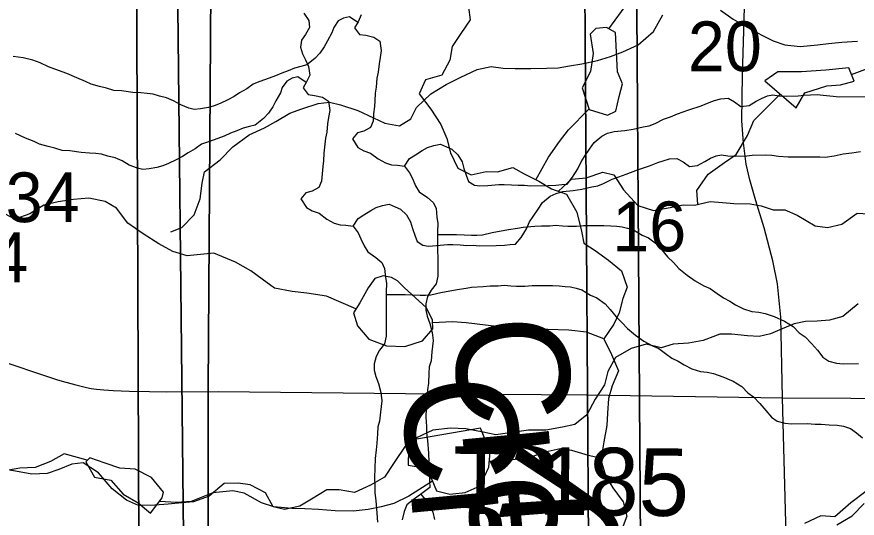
# Model space of a CAD drawing. Extents: x -21.1 to 50.3, y 0 to 22.1.
# Drawn here: x 6.362 to 7.069, y 19.238 to 19.66 of the extents above; entities that cross this region are included whole.
import ezdxf

# ---------------------------------------------------------------- set-up
doc = ezdxf.new("R2010")
doc.units = 0
for name, color, linetype in [('GM_X_County_Road', 7, 'Continuous'), ('GM_X_Minor_Lake', 7, 'Continuous'), ('GM_X_Minor_River', 7, 'Continuous'), ('GM_X_Minor_River_Text', 7, 'Continuous'), ('GM_X_Section', 7, 'Continuous'), ('GM_X_Section_Text', 7, 'Continuous'), ('GM_X_State_Route', 7, 'Continuous'), ('GM_X_Township_Road', 7, 'Continuous'), ('GM_X_Township_Road_Text', 7, 'Continuous'), ('SH_Cut_Line', 7, 'Continuous')]:
    doc.layers.add(name, color=color, linetype=linetype)

msp = doc.modelspace()

# ---------------------------------------------------------------- linework, layer by layer
at = {"layer": 'GM_X_County_Road'}
msp.add_lwpolyline([(7.01028, 19.17153), (7.00585, 19.33943), (7.0044, 19.40735), (7.00164, 19.4352), (6.99787, 19.45452), (6.99047, 19.48237), (6.98344, 19.50495), (6.9783, 19.52277), (6.97529, 19.53582), (6.97316, 19.55376), (6.9718, 19.57244), (6.97215, 19.61109), (6.97378, 19.65739), (6.97491, 19.70431), (6.97341, 19.74245), (6.96907, 19.77984), (6.96764, 19.79878), (6.96713, 19.84645), (6.96801, 19.99236), (6.96851, 20.12523), (6.96902, 20.18984)], dxfattribs=at)
at = {"layer": 'GM_X_Minor_Lake'}
for points in [[(6.86534, 19.64674), (6.85771, 19.65085), (6.84899, 19.65001), (6.8441, 19.6454), (6.84652, 19.62908), (6.84438, 19.61387), (6.8373, 19.60012), (6.84315, 19.58194), (6.85875, 19.57714), (6.86555, 19.58063), (6.86848, 19.59282), (6.87142, 19.60348), (6.86715, 19.6137)], [(6.86715, 19.6137), (6.86534, 19.64674)], [(7.01732, 19.5832), (7.0248, 19.59581), (7.04334, 19.60168), (7.05472, 19.60255), (7.06607, 19.6057), (7.0618, 19.61706), (7.04246, 19.61497), (7.02198, 19.61364), (7.00187, 19.61345), (6.99093, 19.60613)], [(6.99093, 19.60613), (7.01732, 19.5832)], [(6.66304, 19.43964), (6.65742, 19.43199), (6.65032, 19.41938), (6.64508, 19.41097), (6.64821, 19.39998), (6.6578, 19.38867), (6.67265, 19.38312), (6.68822, 19.3825), (6.70297, 19.3872), (6.71161, 19.39754), (6.71155, 19.40476), (6.70652, 19.41497)], [(6.70652, 19.41497), (6.68755, 19.43221), (6.68202, 19.43775), (6.6769, 19.44052), (6.66988, 19.44202), (6.66304, 19.43964)], [(6.695, 19.30391), (6.69127, 19.29628), (6.69101, 19.2826), (6.70317, 19.28081), (6.71085, 19.27063), (6.71473, 19.26116), (6.72614, 19.25823), (6.73903, 19.25987), (6.7515, 19.26531), (6.75895, 19.28096), (6.75998, 19.29389), (6.75183, 19.31395)], [(6.75183, 19.31395), (6.695, 19.30391)], [(6.42321, 19.2889), (6.41973, 19.28547), (6.42709, 19.27262), (6.4408, 19.27011), (6.45118, 19.25843), (6.46381, 19.25096), (6.47416, 19.24232), (6.48391, 19.25537)], [(6.48391, 19.25537), (6.485, 19.25994), (6.47499, 19.27239), (6.46123, 19.27946), (6.4483, 19.28008), (6.43608, 19.28451), (6.42311, 19.28893)], [(6.48391, 19.25537), (6.485, 19.25994), (6.47499, 19.27239), (6.46123, 19.27946), (6.4483, 19.28008), (6.43608, 19.28451), (6.42321, 19.2889)]]:
    msp.add_lwpolyline(points, dxfattribs=at)
at = {"layer": 'GM_X_Minor_River'}
for points in [[(6.85972, 19.64977), (6.87574, 19.67154), (6.88628, 19.68114), (6.90022, 19.69267), (6.91571, 19.70003), (6.93122, 19.70588), (6.94216, 19.71282), (6.9531, 19.71939), (6.96593, 19.72825), (6.98069, 19.73257), (6.99731, 19.74108), (7.00823, 19.75069), (7.02067, 19.7603), (7.03425, 19.76841), (7.0502, 19.7678), (7.06425, 19.76717), (7.07829, 19.76655)], [(6.60332, 19.6629), (6.60754, 19.65685), (6.60796, 19.65077), (6.60456, 19.64505), (6.60117, 19.6401), (6.60044, 19.63439), (6.60199, 19.6287), (6.60468, 19.62378), (6.607, 19.6181), (6.60818, 19.61088), (6.60555, 19.60517), (6.60253, 19.60021), (6.60675, 19.59454), (6.61208, 19.59381), (6.61894, 19.59233), (6.62391, 19.58894), (6.6251, 19.58097), (6.62399, 19.57526), (6.62325, 19.56994), (6.62253, 19.56272), (6.62142, 19.55777), (6.6207, 19.55017), (6.61997, 19.54523), (6.61962, 19.53877), (6.61927, 19.53383), (6.61854, 19.52775), (6.6182, 19.52166), (6.61594, 19.51633), (6.61025, 19.51326), (6.60493, 19.51171), (6.60077, 19.50675), (6.60538, 19.49956), (6.61034, 19.49655), (6.61606, 19.49468), (6.62256, 19.48978), (6.62867, 19.48639), (6.63363, 19.4849), (6.63858, 19.48455), (6.64467, 19.48382), (6.64889, 19.47815), (6.6512, 19.47322), (6.6539, 19.46716), (6.65697, 19.46223), (6.66385, 19.45733), (6.66883, 19.45318), (6.67114, 19.44826), (6.67194, 19.44066), (6.67273, 19.43573), (6.67239, 19.42813), (6.6726, 19.39128), (6.67111, 19.38482), (6.66695, 19.37947), (6.66394, 19.37414), (6.66245, 19.36805), (6.66248, 19.36273), (6.66365, 19.35742), (6.66597, 19.35136), (6.66791, 19.34377), (6.66871, 19.33694), (6.66762, 19.32743), (6.66691, 19.31983), (6.66541, 19.31488)], [(6.74182, 19.66799), (6.74305, 19.65736), (6.73518, 19.64589), (6.72807, 19.6348), (6.7259, 19.62339), (6.71918, 19.61078), (6.70556, 19.60685), (6.70035, 19.59502), (6.70995, 19.5822), (6.71842, 19.56936), (6.72346, 19.55762), (6.7266, 19.5455), (6.73279, 19.53264), (6.74384, 19.52704), (6.75672, 19.52982), (6.76621, 19.52953), (6.77908, 19.53307), (6.78861, 19.52784), (6.80081, 19.5215), (6.8115, 19.51514), (6.82406, 19.5107), (6.83292, 19.49558), (6.83686, 19.47966), (6.83885, 19.46942), (6.84839, 19.46343), (6.85947, 19.45518), (6.87056, 19.44616), (6.87523, 19.43253), (6.87152, 19.42299), (6.8686, 19.41081), (6.86413, 19.40126), (6.85551, 19.38903), (6.86208, 19.37579), (6.86789, 19.36216), (6.86269, 19.34957), (6.85938, 19.3389), (6.85873, 19.32636), (6.85806, 19.31609), (6.85553, 19.30239), (6.85301, 19.28717), (6.85692, 19.27391), (6.86309, 19.26371)], [(6.95377, 19.66559), (6.96438, 19.65801), (6.97613, 19.65118), (6.98863, 19.64436), (6.99811, 19.6398), (7.00796, 19.63639), (7.02085, 19.63488), (7.03525, 19.6364), (7.04473, 19.63754), (7.05572, 19.63867), (7.06899, 19.63943)], [(6.64852, 19.65517), (6.64158, 19.65983), (6.63664, 19.65866), (6.63208, 19.65635), (6.62831, 19.65101), (6.62681, 19.64645), (6.62304, 19.63959), (6.6204, 19.63463), (6.61663, 19.6293), (6.61247, 19.62471), (6.60565, 19.61936), (6.6007, 19.61819), (6.59538, 19.61664), (6.59007, 19.61433), (6.58475, 19.6124), (6.57943, 19.61009), (6.57107, 19.60701), (6.56537, 19.60508), (6.56044, 19.60315), (6.55513, 19.59932), (6.54906, 19.59587), (6.54451, 19.59281), (6.53919, 19.59012), (6.53274, 19.58704), (6.5278, 19.58512), (6.52286, 19.58357), (6.5164, 19.58239), (6.51107, 19.58198), (6.5065, 19.5831), (6.49963, 19.58572), (6.49352, 19.58911), (6.48779, 19.59173), (6.4817, 19.59322), (6.47636, 19.59471), (6.47141, 19.59544), (6.46608, 19.59579), (6.45922, 19.59613), (6.4497, 19.5976), (6.44322, 19.59795), (6.43712, 19.59981), (6.4314, 19.6013), (6.42416, 19.60316), (6.41958, 19.60541), (6.41233, 19.60841), (6.40394, 19.61216), (6.39669, 19.61478), (6.3883, 19.61778), (6.38143, 19.62116), (6.37533, 19.6234), (6.36694, 19.62526), (6.35856, 19.62635)], [(6.49121, 19.47894), (6.50069, 19.48273), (6.51093, 19.49335), (6.51586, 19.50662), (6.51776, 19.5199), (6.51966, 19.52938), (6.53294, 19.53962), (6.54356, 19.55062), (6.55721, 19.56049), (6.5701, 19.56655), (6.57958, 19.57187), (6.59134, 19.57869), (6.60157, 19.58249), (6.61522, 19.58704), (6.6247, 19.58818), (6.63417, 19.58591), (6.64858, 19.58098), (6.66184, 19.57491), (6.67131, 19.57036), (6.68382, 19.56809), (6.6933, 19.57415), (6.69786, 19.58364), (6.70999, 19.59502), (6.72289, 19.60298), (6.7354, 19.60905), (6.74905, 19.6155), (6.7608, 19.61816), (6.77103, 19.61664), (6.78089, 19.61626), (6.79416, 19.61627), (6.80742, 19.61665), (6.81728, 19.61703), (6.82676, 19.61855), (6.83699, 19.62044), (6.85026, 19.6231), (6.86126, 19.62651), (6.87149, 19.63031), (6.88439, 19.63638), (6.89728, 19.64738), (6.90525, 19.66141)], [(6.65147, 19.6614), (6.64884, 19.65569), (6.64582, 19.65073), (6.65004, 19.64506), (6.65537, 19.64433), (6.66223, 19.64284), (6.6672, 19.63945), (6.66839, 19.63148), (6.66728, 19.62578), (6.66654, 19.62045), (6.66582, 19.61323), (6.66471, 19.60829), (6.66399, 19.60069), (6.66326, 19.59574), (6.66291, 19.58928), (6.66256, 19.58434), (6.66183, 19.57826), (6.66149, 19.57218), (6.65923, 19.56685), (6.65354, 19.56378), (6.64822, 19.56223), (6.64406, 19.55727), (6.64867, 19.55007), (6.65363, 19.54706), (6.65935, 19.5452), (6.66585, 19.54029), (6.67196, 19.53691), (6.67692, 19.53541), (6.68187, 19.53506), (6.68796, 19.53434), (6.69218, 19.52866), (6.69449, 19.52373), (6.69719, 19.51767), (6.70026, 19.51275), (6.70714, 19.50785), (6.71211, 19.5037), (6.71443, 19.49877), (6.71523, 19.49118), (6.71602, 19.48624), (6.71568, 19.47865), (6.71589, 19.4418), (6.7144, 19.43533), (6.71024, 19.42999), (6.70723, 19.42466), (6.70574, 19.41857), (6.70577, 19.41325), (6.70694, 19.40794), (6.70926, 19.40187), (6.7112, 19.39429), (6.712, 19.38745), (6.71091, 19.37795), (6.71019, 19.37035), (6.7087, 19.3654)], [(7.06398, 19.61125), (7.08568, 19.61956)], [(6.60523, 19.60465), (6.59829, 19.60931), (6.59335, 19.60814), (6.5888, 19.60584), (6.58502, 19.6005), (6.58352, 19.59593), (6.57975, 19.58907), (6.57712, 19.58412), (6.57334, 19.57878), (6.56918, 19.5742), (6.56236, 19.56884), (6.55741, 19.56768), (6.55209, 19.56612), (6.54678, 19.56382), (6.54146, 19.56189), (6.53614, 19.55958), (6.52778, 19.55649), (6.52209, 19.55456), (6.51715, 19.55264), (6.51184, 19.54881), (6.50577, 19.54536), (6.50122, 19.54229), (6.49591, 19.5396), (6.48945, 19.53653), (6.48451, 19.5346), (6.47957, 19.53305), (6.47311, 19.53188), (6.46778, 19.53147), (6.46321, 19.53258), (6.45634, 19.53521), (6.45023, 19.53859), (6.44451, 19.54122), (6.43841, 19.5427), (6.43307, 19.54419), (6.42812, 19.54493), (6.42279, 19.54528), (6.41593, 19.54562), (6.40641, 19.54708), (6.39994, 19.54743), (6.39383, 19.5493), (6.38812, 19.55078), (6.38087, 19.55264), (6.37629, 19.5549), (6.36904, 19.5579), (6.36065, 19.56165)], [(6.68796, 19.53434), (6.69211, 19.54082), (6.69704, 19.54388), (6.70274, 19.54734), (6.70729, 19.55002), (6.71261, 19.55157), (6.71831, 19.55274), (6.72327, 19.55049), (6.72785, 19.54861), (6.73283, 19.5437), (6.73629, 19.53802), (6.73784, 19.53233), (6.73977, 19.52665), (6.74171, 19.52134), (6.74667, 19.51833), (6.75125, 19.51759), (6.75809, 19.51801), (6.76722, 19.51882), (6.77179, 19.51884), (6.77789, 19.5185), (6.7836, 19.51815), (6.78893, 19.51818), (6.79388, 19.51783), (6.80834, 19.51791), (6.81519, 19.51832), (6.82014, 19.51873), (6.8247, 19.51914), (6.82924, 19.52486), (6.83376, 19.5321), (6.8364, 19.53782), (6.83942, 19.54239), (6.84357, 19.54849), (6.84735, 19.55421), (6.85379, 19.55957), (6.85872, 19.56187), (6.86442, 19.56342), (6.87318, 19.56423), (6.8804, 19.56541), (6.88876, 19.56736), (6.89371, 19.56814), (6.89865, 19.57007), (6.90586, 19.57391), (6.91156, 19.57584), (6.91763, 19.57816), (6.92713, 19.58163), (6.93739, 19.5851), (6.94423, 19.5878), (6.94879, 19.58934), (6.95411, 19.59089), (6.96019, 19.5913), (6.96554, 19.5883), (6.97089, 19.58453), (6.97774, 19.58532), (6.98381, 19.58878), (6.98874, 19.59146), (6.9933, 19.59339), (6.99786, 19.59417), (7.0032, 19.59344), (7.00967, 19.5931), (7.01918, 19.59353), (7.02375, 19.59394), (7.03517, 19.59438), (7.04012, 19.59403), (7.04583, 19.5933), (7.05383, 19.59258), (7.08047, 19.59273)], [(6.93478, 19.50214), (6.9337, 19.51364), (6.94345, 19.52741), (6.95702, 19.53741), (6.96682, 19.54397), (6.97655, 19.56002), (6.98175, 19.5726), (7.00407, 19.59472)], [(6.79835, 19.52278), (6.80898, 19.54171), (6.81835, 19.5551), (6.82585, 19.56467), (6.84307, 19.58217)], [(6.64467, 19.48382), (6.64882, 19.4903), (6.65375, 19.49337), (6.65945, 19.49682), (6.664, 19.4995), (6.66932, 19.50105), (6.67502, 19.50222), (6.67998, 19.49997), (6.68456, 19.4981), (6.68954, 19.49319), (6.693, 19.48751), (6.69455, 19.48182), (6.69648, 19.47613), (6.69842, 19.47082), (6.70338, 19.46781), (6.70796, 19.46707), (6.71481, 19.46749), (6.72394, 19.4683), (6.7285, 19.46833), (6.7346, 19.46798), (6.74031, 19.46763), (6.74564, 19.46766), (6.75059, 19.46731), (6.76505, 19.46739), (6.7719, 19.46781), (6.77685, 19.46822), (6.78141, 19.46862), (6.78595, 19.47434), (6.79048, 19.48159), (6.79311, 19.4873), (6.79613, 19.49188), (6.80028, 19.49798), (6.80406, 19.5037), (6.8105, 19.50905), (6.81543, 19.51136), (6.82113, 19.51291), (6.82989, 19.51372), (6.83711, 19.5149), (6.84548, 19.51684), (6.85042, 19.51763), (6.85536, 19.51956), (6.86257, 19.5234), (6.86827, 19.52532), (6.87435, 19.52764), (6.88384, 19.53111), (6.8941, 19.53458), (6.90094, 19.53728), (6.9055, 19.53883), (6.91082, 19.54038), (6.91691, 19.54079), (6.92225, 19.53778), (6.9276, 19.53401), (6.93445, 19.53481), (6.94052, 19.53826), (6.94545, 19.54095), (6.95001, 19.54287), (6.95457, 19.54366), (6.95991, 19.54293), (6.96638, 19.54258), (6.9759, 19.54302), (6.98046, 19.54342), (6.99188, 19.54386), (6.99683, 19.54351), (7.00254, 19.54278), (7.01054, 19.54207), (7.03719, 19.54221), (7.04176, 19.54186), (7.04936, 19.54304), (7.05697, 19.5446), (7.0642, 19.5454), (7.07142, 19.54658)], [(6.81733, 19.51308), (6.8285, 19.52328), (6.84063, 19.52453), (6.85463, 19.52923), (6.86414, 19.52704), (6.87222, 19.51419), (6.8841, 19.50101), (6.89742, 19.49695), (6.91144, 19.49937), (6.92242, 19.50175), (6.93191, 19.50146), (6.94517, 19.50462), (6.95542, 19.50358), (6.96492, 19.50291), (6.97858, 19.50266), (6.98808, 19.50085), (6.99798, 19.49752), (7.00785, 19.49762), (7.01813, 19.49315), (7.03339, 19.48418), (7.04365, 19.48275), (7.05577, 19.48553), (7.06859, 19.49477), (7.08302, 19.49377)], [(6.52748, 19.46115), (6.5051, 19.45868), (6.49292, 19.46246), (6.48111, 19.46892), (6.46816, 19.47726), (6.45521, 19.48638), (6.44568, 19.49891), (6.43616, 19.5046), (6.42246, 19.50725), (6.40953, 19.50609), (6.39659, 19.50417), (6.38442, 19.50149), (6.37263, 19.49425), (6.36008, 19.48967), (6.34714, 19.4965), (6.33496, 19.50067), (6.32201, 19.5056), (6.30907, 19.50862), (6.29537, 19.51012), (6.2832, 19.50592), (6.26989, 19.50553)], [(6.71569, 19.47675), (6.73168, 19.47684), (6.73815, 19.47649), (6.74424, 19.47615), (6.74881, 19.47617), (6.75338, 19.47657), (6.76174, 19.47852), (6.77543, 19.48088), (6.78304, 19.48206), (6.7876, 19.48284), (6.79749, 19.48366), (6.8032, 19.48407), (6.81005, 19.48411), (6.815, 19.48451), (6.82071, 19.48416), (6.82528, 19.48381), (6.83251, 19.48385), (6.8386, 19.48426), (6.85573, 19.48436), (6.86144, 19.48401), (6.86639, 19.48366), (6.87096, 19.4833), (6.87554, 19.48219), (6.88049, 19.4807), (6.88775, 19.47618), (6.89309, 19.47393), (6.89997, 19.46903), (6.90419, 19.46411), (6.90917, 19.45806), (6.91415, 19.45315), (6.91874, 19.44824), (6.92562, 19.44258), (6.9325, 19.43768), (6.93976, 19.43354), (6.9451, 19.43129), (6.95083, 19.42714), (6.95618, 19.42337), (6.96153, 19.42074), (6.96649, 19.41773), (6.97298, 19.41435), (6.98023, 19.41211), (6.98594, 19.41138), (6.99128, 19.41027), (6.9989, 19.40765), (7.00768, 19.4039), (7.01494, 19.39938), (7.01992, 19.39409), (7.02488, 19.3907), (7.03024, 19.38503), (7.03522, 19.37936), (7.03982, 19.37369), (7.04479, 19.3703), (7.05127, 19.36843), (7.05698, 19.36808), (7.06993, 19.36816)], [(6.64704, 19.41413), (6.62219, 19.42482), (6.60585, 19.42732), (6.59331, 19.42872), (6.57849, 19.43162), (6.56817, 19.43912), (6.55862, 19.44625), (6.54566, 19.45335), (6.52748, 19.46115)], [(6.6724, 19.42623), (6.68839, 19.42632), (6.69486, 19.42597), (6.70095, 19.42563), (6.70552, 19.42565), (6.71009, 19.42606), (6.71845, 19.428), (6.73214, 19.43036), (6.73975, 19.43154), (6.74431, 19.43232), (6.7542, 19.43314), (6.75991, 19.43355), (6.76676, 19.43359), (6.77171, 19.434), (6.77742, 19.43365), (6.78199, 19.43329), (6.78922, 19.43333), (6.79531, 19.43375), (6.81244, 19.43384), (6.81815, 19.4335), (6.8231, 19.43314), (6.82767, 19.43279), (6.83225, 19.43167), (6.8372, 19.43018), (6.84446, 19.42566), (6.8498, 19.42341), (6.85668, 19.41851), (6.8609, 19.4136), (6.86588, 19.40754), (6.87086, 19.40264), (6.87545, 19.39772), (6.88233, 19.39206), (6.88921, 19.38716), (6.89647, 19.38302), (6.90181, 19.38077), (6.90754, 19.37662), (6.91289, 19.37285), (6.91824, 19.37022), (6.9232, 19.36721), (6.92969, 19.36383), (6.93694, 19.36159), (6.94265, 19.36086), (6.94799, 19.35975), (6.95561, 19.35714), (6.96439, 19.35338), (6.97165, 19.34887), (6.97663, 19.34357), (6.9816, 19.34018), (6.98695, 19.33451), (6.99194, 19.32884), (6.99653, 19.32317), (7.0015, 19.31978), (7.00798, 19.31792), (7.0137, 19.31757), (7.02664, 19.31764), (7.03349, 19.3173), (7.03844, 19.31732), (7.0453, 19.3166), (7.05177, 19.31626), (7.0571, 19.31553), (7.0632, 19.31366), (7.06817, 19.30989), (7.07314, 19.30574)], [(7.06963, 19.41832), (7.05674, 19.4077), (7.04536, 19.40466), (7.03513, 19.4039), (7.02527, 19.40352), (7.0158, 19.40163), (7.00556, 19.39745), (6.9957, 19.39328), (6.98622, 19.391), (6.97637, 19.39138), (6.9631, 19.3929), (6.95325, 19.3929), (6.93922, 19.38758), (6.92671, 19.38531), (6.91382, 19.38455), (6.90396, 19.38151), (6.89108, 19.38454), (6.87856, 19.38075), (6.86529, 19.37316), (6.85884, 19.3614), (6.85618, 19.3504), (6.84822, 19.33827), (6.84139, 19.32499), (6.83115, 19.31703), (6.82091, 19.31475), (6.80688, 19.31209), (6.7921, 19.31209), (6.7648, 19.30829), (6.75419, 19.31057), (6.73941, 19.31322), (6.72652, 19.31398), (6.71174, 19.31208), (6.69847, 19.30601), (6.68899, 19.29956), (6.67875, 19.28401), (6.67116, 19.27263), (6.6594, 19.2658), (6.64575, 19.25973), (6.63287, 19.26201), (6.62263, 19.26201), (6.60974, 19.25404), (6.59988, 19.24835), (6.58699, 19.24532), (6.57751, 19.24759), (6.57108, 19.25935), (6.55819, 19.26617), (6.54796, 19.26769), (6.53621, 19.26731), (6.52369, 19.25669), (6.51042, 19.25176), (6.50056, 19.251), (6.48919, 19.24986), (6.47782, 19.2491), (6.46417, 19.24872), (6.45394, 19.25326), (6.44182, 19.26274), (6.43045, 19.2764), (6.41757, 19.28474), (6.40809, 19.2836), (6.39709, 19.27905), (6.38724, 19.27564), (6.37435, 19.27525), (6.36373, 19.27715), (6.35426, 19.27867)], [(6.85551, 19.38903), (6.84104, 19.39459), (6.82622, 19.39635), (6.80838, 19.39694), (6.79661, 19.39759), (6.78257, 19.39783), (6.7727, 19.3985), (6.75598, 19.40062), (6.73965, 19.40237), (6.72825, 19.4034), (6.71157, 19.40237)], [(6.7087, 19.3654), (6.70835, 19.3597), (6.70801, 19.35172), (6.70728, 19.34602), (6.70656, 19.3388), (6.70623, 19.33044), (6.70589, 19.32322), (6.70631, 19.31524), (6.70634, 19.30992), (6.70714, 19.30347), (6.70796, 19.29284), (6.70838, 19.28524), (6.7088, 19.27955), (6.70885, 19.26967), (6.70926, 19.26397), (6.70244, 19.259), (6.69524, 19.25364), (6.68993, 19.24943), (6.68768, 19.24372), (6.68582, 19.23687)], [(6.42098, 19.28681), (6.40146, 19.29235), (6.39006, 19.28587), (6.37713, 19.2809), (6.36419, 19.28013), (6.35468, 19.27859), (6.34174, 19.28314), (6.32917, 19.29035), (6.31699, 19.29337), (6.30329, 19.29564), (6.29187, 19.30057), (6.28007, 19.30702), (6.26864, 19.31651), (6.25607, 19.32296), (6.24578, 19.33398), (6.23625, 19.34461), (6.22369, 19.35144), (6.21075, 19.35485), (6.19591, 19.35331), (6.18221, 19.35329)], [(6.66541, 19.31488), (6.66506, 19.30918), (6.66472, 19.3012), (6.66399, 19.2955), (6.66327, 19.28828), (6.66294, 19.27992), (6.6626, 19.2727), (6.66302, 19.26472), (6.66306, 19.25941), (6.66385, 19.25295), (6.66467, 19.24232), (6.6651, 19.23473)], [(6.85321, 19.28842), (6.84273, 19.29087), (6.82865, 19.29492), (6.81877, 19.29634), (6.80628, 19.29357), (6.79568, 19.29005), (6.78583, 19.28805), (6.77636, 19.28682), (6.75934, 19.28589)], [(6.71145, 19.26917), (6.69162, 19.25676), (6.67878, 19.25056), (6.66818, 19.2478), (6.65719, 19.24542), (6.64468, 19.24416), (6.6295, 19.2444), (6.61545, 19.2454), (6.60406, 19.24606), (6.59305, 19.24633), (6.57786, 19.24771), (6.56759, 19.25103), (6.55309, 19.25925), (6.54359, 19.26106), (6.52672, 19.25957)], [(6.52672, 19.25957), (6.50844, 19.25217), (6.49627, 19.25139), (6.48163, 19.2523)], [(6.86309, 19.26371), (6.87192, 19.25201), (6.87506, 19.23988), (6.87024, 19.22729)], [(7.07599, 19.26054), (7.06348, 19.25106), (7.04983, 19.2393), (7.03808, 19.24006), (7.02442, 19.23361)], [(6.70164, 19.2584), (6.70935, 19.2484), (6.71167, 19.24309), (6.71322, 19.23702)], [(7.05151, 19.23251), (7.06449, 19.23998), (7.07447, 19.25051)]]:
    msp.add_lwpolyline(points, dxfattribs=at)
at = {"layer": 'GM_X_Section'}
for points in [[(5.46449, 20.1514), (6.46064, 20.14904), (6.46467, 19.14528), (5.46172, 19.1492)], [(6.46064, 20.14904), (7.44997, 20.14748), (7.45853, 19.14217), (6.46467, 19.14528)], [(6.88082, 20.03211), (7.89619, 20.04203), (7.90002, 19.02624), (7.83142, 19.02525), (6.88772, 19.01332)], [(5.88662, 20.02845), (6.88082, 20.03211), (6.88772, 19.01332), (6.83581, 19.01172), (5.8818, 19.00728)], [(5.45185, 20.01395), (6.49363, 20.00748), (6.50457, 18.98884), (5.47114, 18.99721)], [(6.49363, 20.00748), (7.51608, 20.00403), (7.5274, 18.98311), (6.50457, 18.98884)], [(6.83753, 19.9816), (7.8529, 19.99152), (7.85673, 18.97573), (7.78814, 18.97473), (6.84443, 18.96281)], [(5.84333, 19.97793), (6.83753, 19.9816), (6.84443, 18.96281), (6.79252, 18.9612), (5.83851, 18.95676)]]:
    msp.add_lwpolyline(points, close=True, dxfattribs=at)
at = {"layer": 'GM_X_State_Route'}
for points in [[(6.52955, 20.9), (2.1, 20.9), (2.1, 17.74017), (2.42851, 17.74626), (2.73209, 17.75291), (3.03298, 17.75833), (3.3026, 17.76263), (3.44154, 17.76826), (3.94025, 17.77171), (5.33072, 17.79178), (6.52196, 17.81036), (6.52225, 18.35692), (6.52255, 18.97782), (6.52273, 19.34666), (6.52977, 20.39859)], [(8.9, 17.84218), (8.9, 20.9), (6.52955, 20.9), (6.52977, 20.39859), (6.52273, 19.34666), (6.52255, 18.97782), (6.52225, 18.35692), (6.52196, 17.81036), (6.66406, 17.81203), (6.69997, 17.81193), (6.90933, 17.81425), (7.58368, 17.81946), (7.86638, 17.82395), (8.25757, 17.83124)]]:
    msp.add_lwpolyline(points, close=True, dxfattribs=at)
at = {"layer": 'GM_X_Township_Road'}
for points in [[(6.15817, 19.43448), (6.2044, 19.41921), (6.2424, 19.40655), (6.27129, 19.39683), (6.28075, 19.39354), (6.32577, 19.37818), (6.34139, 19.37271), (6.395, 19.35476), (6.39977, 19.35328), (6.41148, 19.35016), (6.42024, 19.34808), (6.42441, 19.34729), (6.42874, 19.34678), (6.43482, 19.34608), (6.44271, 19.34547), (6.45624, 19.34486), (6.47325, 19.34461), (6.48799, 19.34452), (6.53102, 19.34477)], [(6.53102, 19.34477), (6.68866, 19.34309), (6.84089, 19.34181), (7.00585, 19.33943)], [(7.00585, 19.33943), (7.29403, 19.33802), (7.55342, 19.3381)]]:
    msp.add_lwpolyline(points, dxfattribs=at)
at = {"layer": 'SH_Cut_Line'}
for points in [[(6.52955, 20.9), (2.1, 20.9), (2.1, 14.1), (6.50995, 14.1), (6.5113, 14.24348), (6.51114, 14.29418), (6.513, 14.41466), (6.51283, 14.60317), (6.5142, 14.9441), (6.51464, 15.03489), (6.514, 15.09364), (6.51465, 15.30312), (6.51595, 15.49226), (6.51982, 16.08256), (6.52123, 16.24517), (6.52315, 16.46813), (6.52222, 16.85672), (6.52013, 17.69645), (6.52053, 17.72081), (6.52196, 17.81036), (6.52225, 18.35692), (6.52255, 18.97782), (6.52273, 19.34666), (6.52977, 20.39859)], [(6.50995, 14.1), (8.9, 14.1), (8.9, 20.9), (6.52955, 20.9), (6.52977, 20.39859), (6.52273, 19.34666), (6.52255, 18.97782), (6.52225, 18.35692), (6.52196, 17.81036), (6.52053, 17.72081), (6.52013, 17.69645), (6.52222, 16.85672), (6.52315, 16.46813), (6.52123, 16.24517), (6.51982, 16.08256), (6.51595, 15.49226), (6.51465, 15.30312), (6.514, 15.09364), (6.51464, 15.03489), (6.5142, 14.9441), (6.51283, 14.60317), (6.513, 14.41466), (6.51114, 14.29418), (6.5113, 14.24348)]]:
    msp.add_lwpolyline(points, close=True, dxfattribs=at)

# ---------------------------------------------------------------- texts
at = {"layer": 'GM_X_Minor_River_Text'}
for s, height, rotation, p in [('Creek', 0.094726, 275.31657, (6.72755, 19.40425)), ('Creek', 0.094726, 275.31657, (6.68426, 19.35373)), ('Rocky', 0.094752, 74.32715, (6.75899, 18.94102))]:
    msp.add_text(s, height=height, rotation=rotation, dxfattribs=at).set_placement(p)
at = {"layer": 'GM_X_Section_Text'}
for s, p in [('20', (6.92627, 19.61414)), ('34', (6.35234, 19.48713)), ('16', (6.86262, 19.46265)), ('34', (6.30906, 19.43661))]:
    msp.add_text(s, height=0.041856, rotation=0.00001, dxfattribs=at).set_placement(p)
at = {"layer": 'GM_X_Township_Road_Text'}
msp.add_text('T-185', height=0.056818, rotation=359.4355, dxfattribs=at).set_placement((6.72852, 19.24179))

doc.saveas('drawing.dxf')
